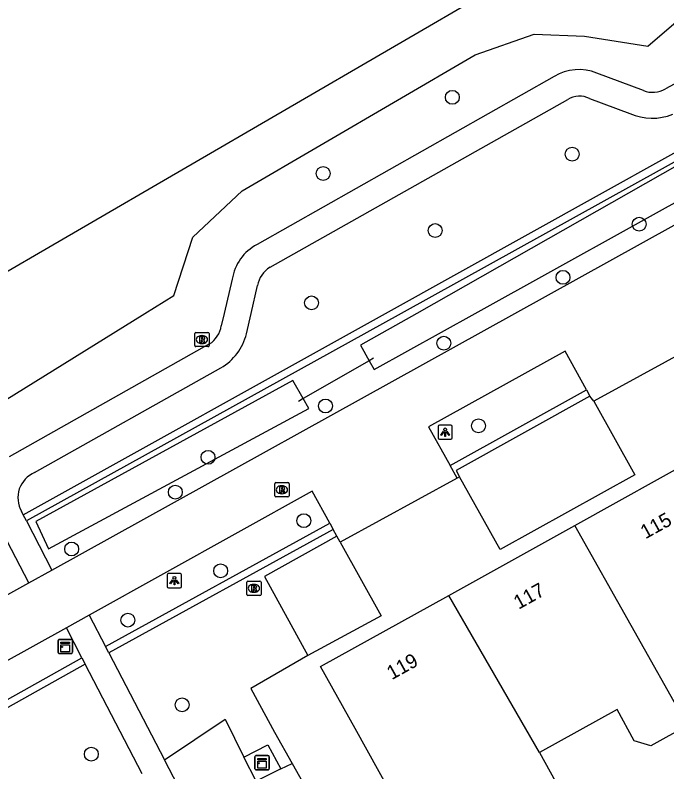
# Model space of a CAD drawing. Extents: x 159628 to 160723, y 388176 to 389416.
# Drawn here: x 160165.9 to 160211.8, y 388467.7 to 388521 of the extents above; entities that cross this region are included whole.
import ezdxf

# ---------------------------------------------------------------- set-up
doc = ezdxf.new("R2010")
doc.units = 0
for name, color, linetype in [('IMGEO_Boom', 7, 'Continuous'), ('IMGEO_Duiker', 7, 'Continuous'), ('IMGEO_Groenvoorziening', 7, 'Continuous'), ('IMGEO_Haag', 7, 'Continuous'), ('IMGEO_Hek', 7, 'Continuous'), ('IMGEO_Kast', 7, 'Continuous'), ('IMGEO_Lichtpunt', 7, 'Continuous'), ('IMGEO_Meer_plas_ven_vijver', 7, 'Continuous'), ('IMGEO_Pand', 7, 'Continuous'), ('IMGEO_Pand_nummerreeks', 7, 'Continuous'), ('IMGEO_Rijbaan_lokaal_open', 7, 'Continuous'), ('IMGEO_Rioolput', 7, 'Continuous'), ('IMGEO_Voetpad_halfverhard', 7, 'Continuous'), ('IMGEO_Waterloop', 7, 'Continuous')]:
    doc.layers.add(name, color=color, linetype=linetype)

msp = doc.modelspace()

# ---------------------------------------------------------------- linework, layer by layer
at = {"layer": 'IMGEO_Boom'}
for centre in [(160196.721, 388515.23), (160205.163, 388511.22), (160187.626, 388509.856), (160209.887, 388506.284), (160195.517, 388505.837), (160204.518, 388502.539), (160186.808, 388500.739), (160196.124, 388497.895), (160187.788, 388493.474), (160198.561, 388492.074), (160179.515, 388489.858), (160177.207, 388487.398), (160186.266, 388485.388), (160169.905, 388483.392), (160180.4, 388481.856), (160173.871, 388478.384), (160177.686, 388472.412), (160171.29, 388468.937)]:
    msp.add_circle(centre, 0.489, dxfattribs=at)
at = {"layer": 'IMGEO_Duiker'}
msp.add_lwpolyline([(160191.162, 388496.833), (160190.87, 388496.665), (160186.22, 388493.992), (160185.885, 388493.799)], dxfattribs=at)
at = {"layer": 'IMGEO_Groenvoorziening'}
for points in [[(160199.721, 388522.943), (160162.95, 388501.553), (160152.894, 388518.841), (160189.665, 388540.231), (160199.721, 388522.943)], [(160152.383, 388494.557), (160153.556, 388496.852), (160156.02, 388497.416), (160162.543, 388493.95), (160165.142, 388493.842), (160175.064, 388500), (160177.11, 388501.27), (160178.44, 388505.363), (160181.909, 388508.629), (160198.334, 388518.23), (160202.489, 388519.687), (160206.028, 388519.532), (160210.488, 388518.84), (160212.982, 388520.976), (160216.139, 388531.214), (160220.785, 388533.458)], [(160186.533, 388475.897), (160182.52, 388473.562), (160184.196, 388470.483), (160185.435, 388468.284)], [(160176.445, 388468.521), (160180.716, 388471.396), (160182.039, 388468.726)], [(160182.039, 388468.726), (160183.721, 388469.59), (160184.632, 388467.887)], [(160182.913, 388467.038), (160182.039, 388468.726)], [(160184.632, 388467.887), (160185.435, 388468.284)], [(160185.435, 388468.284), (160195.231, 388450.891), (160209.082, 388458.498), (160213.193, 388451.174), (160215.17, 388447.612)], [(160184.632, 388467.887), (160182.913, 388467.038)]]:
    msp.add_lwpolyline(points, dxfattribs=at)
at = {"layer": 'IMGEO_Haag'}
for points in [[(160166.503, 388485.802), (160192.012, 388500), (160226.973, 388519.458), (160259.432, 388537.763)], [(160259.699, 388537.235), (160227.739, 388519.197), (160193.113, 388500), (160166.726, 388485.371)], [(160196.581, 388489.269), (160206.176, 388494.603)], [(160197.23, 388488.485), (160197.07, 388488.397)], [(160172.301, 388476.51), (160188.084, 388485.211)], [(160188.326, 388484.773), (160172.531, 388476.066)], [(160145.181, 388461.454), (160170.636, 388475.72)], [(160170.867, 388475.276), (160145.318, 388460.958)]]:
    msp.add_lwpolyline(points, dxfattribs=at)
at = {"layer": 'IMGEO_Hek'}
for points in [[(160184.196, 388470.483), (160185.435, 388468.284)], [(160185.435, 388468.284), (160195.231, 388450.891), (160209.082, 388458.498)]]:
    msp.add_lwpolyline(points, dxfattribs=at)
at = {"layer": 'IMGEO_Kast'}
for p, q in [((160168.956, 388476.101), (160168.956, 388476.942)), ((160168.956, 388476.942), (160168.956, 388476.101)), ((160169.031, 388477.026), (160169.872, 388477.026)), ((160169.872, 388477.026), (160169.031, 388477.026)), ((160169.956, 388476.951), (160169.956, 388476.11)), ((160169.956, 388476.11), (160169.956, 388476.951)), ((160169.881, 388476.026), (160169.04, 388476.026)), ((160169.04, 388476.026), (160169.881, 388476.026)), ((160182.817, 388467.903), (160182.817, 388468.744)), ((160182.817, 388468.744), (160182.817, 388467.903)), ((160182.892, 388468.828), (160183.733, 388468.828)), ((160183.733, 388468.828), (160182.892, 388468.828)), ((160183.817, 388468.753), (160183.817, 388467.912)), ((160183.817, 388467.912), (160183.817, 388468.753)), ((160183.742, 388467.828), (160182.901, 388467.828)), ((160182.901, 388467.828), (160183.742, 388467.828))]:
    msp.add_line(p, q, dxfattribs=at)
for points in [[(160169.151, 388476.816), (160169.751, 388476.816), (160169.751, 388476.731), (160169.151, 388476.731), (160169.151, 388476.816)], [(160169.151, 388476.641), (160169.751, 388476.641), (160169.751, 388476.152), (160169.151, 388476.152), (160169.151, 388476.641)], [(160183.012, 388468.618), (160183.612, 388468.618), (160183.612, 388468.533), (160183.012, 388468.533), (160183.012, 388468.618)], [(160183.012, 388468.443), (160183.612, 388468.443), (160183.612, 388467.954), (160183.012, 388467.954), (160183.012, 388468.443)]]:
    msp.add_lwpolyline(points, dxfattribs=at)
for centre in [(160169.235, 388476.49), (160183.096, 388468.292)]:
    msp.add_circle(centre, 0.0377, dxfattribs=at)
for centre, start, end in [((160169.034, 388476.948), 92.4484, 184.2845), ((160169.034, 388476.948), 92.4484, 184.2845), ((160169.878, 388476.948), 2.4484, 94.2845), ((160169.878, 388476.948), 2.4484, 94.2845), ((160169.034, 388476.104), 182.4484, 274.2845), ((160169.034, 388476.104), 182.4484, 274.2845), ((160169.878, 388476.104), 272.4484, 4.2845), ((160169.878, 388476.104), 272.4484, 4.2845), ((160182.895, 388468.75), 92.4484, 184.2845), ((160182.895, 388468.75), 92.4484, 184.2845), ((160183.739, 388468.75), 2.4484, 94.2845), ((160183.739, 388468.75), 2.4484, 94.2845), ((160182.895, 388467.906), 182.4484, 274.2845), ((160182.895, 388467.906), 182.4484, 274.2845), ((160183.739, 388467.906), 272.4484, 4.2845), ((160183.739, 388467.906), 272.4484, 4.2845)]:
    msp.add_arc(centre, 0.0779, start, end, dxfattribs=at)
at = {"layer": 'IMGEO_Lichtpunt'}
for p, q in [((160195.722, 388492.025), (160195.722, 388491.218)), ((160195.722, 388492.025), (160195.722, 388491.218)), ((160196.624, 388492.12), (160195.816, 388492.12)), ((160196.624, 388492.12), (160195.816, 388492.12)), ((160196.718, 388491.218), (160196.718, 388492.025)), ((160196.718, 388491.218), (160196.718, 388492.025)), ((160195.816, 388491.124), (160196.624, 388491.124)), ((160195.816, 388491.124), (160196.624, 388491.124)), ((160176.643, 388481.564), (160176.643, 388480.757)), ((160176.643, 388481.564), (160176.643, 388480.757)), ((160177.545, 388481.659), (160176.737, 388481.659)), ((160177.545, 388481.659), (160176.737, 388481.659)), ((160177.639, 388480.757), (160177.639, 388481.564)), ((160177.639, 388480.757), (160177.639, 388481.564)), ((160176.737, 388480.663), (160177.545, 388480.663)), ((160176.737, 388480.663), (160177.545, 388480.663))]:
    msp.add_line(p, q, dxfattribs=at)
for points in [[(160196.096, 388491.689), (160196.135, 388491.661), (160195.947, 388491.399), (160195.909, 388491.426), (160196.096, 388491.689)], [(160196.308, 388491.661), (160196.346, 388491.688), (160196.533, 388491.426), (160196.494, 388491.398), (160196.308, 388491.661)], [(160196.198, 388491.641), (160196.245, 388491.641), (160196.245, 388491.319), (160196.198, 388491.319), (160196.198, 388491.641)], [(160177.017, 388481.228), (160177.056, 388481.2), (160176.868, 388480.938), (160176.83, 388480.965), (160177.017, 388481.228)], [(160177.119, 388481.18), (160177.166, 388481.18), (160177.166, 388480.858), (160177.119, 388480.858), (160177.119, 388481.18)], [(160177.229, 388481.2), (160177.267, 388481.227), (160177.454, 388480.965), (160177.415, 388480.937), (160177.229, 388481.2)]]:
    msp.add_lwpolyline(points, dxfattribs=at)
for centre in [(160196.221, 388491.823), (160177.142, 388481.362)]:
    msp.add_circle(centre, 0.0994, dxfattribs=at)
for centre, start, end in [((160195.816, 388492.025), 90, 180), ((160195.816, 388492.025), 90, 180), ((160196.624, 388492.025), 0, 90), ((160196.624, 388492.025), 0, 90), ((160195.816, 388491.218), 180, 270), ((160195.816, 388491.218), 180, 270), ((160196.624, 388491.218), 270, 0), ((160196.624, 388491.218), 270, 360), ((160176.737, 388481.564), 90, 180), ((160176.737, 388481.564), 90, 180), ((160177.545, 388481.564), 0, 90), ((160177.545, 388481.564), 0, 90), ((160176.737, 388480.757), 180, 270), ((160176.737, 388480.757), 180, 270), ((160177.545, 388480.757), 270, 0), ((160177.545, 388480.757), 270, 360)]:
    msp.add_arc(centre, 0.0946, start, end, dxfattribs=at)
at = {"layer": 'IMGEO_Meer_plas_ven_vijver'}
for points in [[(160206.418, 388494.165), (160196.985, 388488.922), (160197.23, 388488.485)], [(160206.699, 388493.803), (160209.59, 388488.628), (160200.101, 388483.356), (160197.23, 388488.485)], [(160188.594, 388484.287), (160183.489, 388481.462), (160186.533, 388475.897)], [(160188.827, 388483.868), (160191.719, 388478.679), (160186.533, 388475.897)]]:
    msp.add_lwpolyline(points, dxfattribs=at)
at = {"layer": 'IMGEO_Pand'}
for points in [[(160205.356, 388485.06), (160214.287, 388490.021)], [(160196.47, 388480.124), (160205.356, 388485.06)], [(160213.292, 388470.946), (160205.356, 388485.06)], [(160202.871, 388469.045), (160204.376, 388466.335), (160204.302, 388464.517), (160196.523, 388464.668), (160193.994, 388463.31), (160189.868, 388470.737), (160187.441, 388475.108), (160196.47, 388480.124)], [(160202.871, 388469.045), (160196.47, 388480.124)], [(160213.292, 388470.946), (160210.715, 388469.516), (160209.542, 388469.881), (160208.326, 388472.074), (160202.871, 388469.045)]]:
    msp.add_lwpolyline(points, dxfattribs=at)
at = {"layer": 'IMGEO_Rijbaan_lokaal_open'}
for points in [[(160168.517, 388481.906), (160201.121, 388500), (160261.564, 388533.543)], [(160214.982, 388498.353), (160206.699, 388493.803)], [(160206.176, 388494.603), (160204.667, 388497.333), (160195.04, 388492.014), (160196.581, 388489.269)], [(160206.176, 388494.603), (160206.418, 388494.165)], [(160206.699, 388493.803), (160206.418, 388494.165)], [(160197.07, 388488.397), (160196.581, 388489.269)], [(160197.07, 388488.397), (160188.827, 388483.868)], [(160188.084, 388485.211), (160186.841, 388487.459), (160171.15, 388478.728)], [(160188.084, 388485.211), (160188.326, 388484.773)], [(160188.594, 388484.287), (160188.326, 388484.773)], [(160188.827, 388483.868), (160188.594, 388484.287)], [(160166.882, 388480.998), (160168.517, 388481.906)], [(160143.387, 388467.946), (160166.882, 388480.998)], [(160171.15, 388478.728), (160169.54, 388477.832)], [(160169.54, 388477.832), (160144.491, 388463.944)]]:
    msp.add_lwpolyline(points, dxfattribs=at)
at = {"layer": 'IMGEO_Rioolput'}
for p, q in [((160178.584, 388497.73), (160178.584, 388498.582)), ((160178.659, 388498.656), (160179.511, 388498.656)), ((160179.585, 388498.582), (160179.585, 388497.73)), ((160179.072, 388498.436), (160179.097, 388498.436)), ((160179.511, 388497.656), (160178.659, 388497.656)), ((160179.095, 388497.876), (160179.07, 388497.876)), ((160184.218, 388487.143), (160184.218, 388487.995)), ((160184.293, 388488.069), (160185.145, 388488.069)), ((160185.219, 388487.995), (160185.219, 388487.143)), ((160184.706, 388487.849), (160184.731, 388487.849)), ((160185.145, 388487.069), (160184.293, 388487.069)), ((160184.729, 388487.289), (160184.704, 388487.289)), ((160182.246, 388480.196), (160182.246, 388481.048)), ((160182.321, 388481.122), (160183.173, 388481.122)), ((160183.247, 388481.048), (160183.247, 388480.196)), ((160182.734, 388480.902), (160182.759, 388480.902)), ((160183.173, 388480.122), (160182.321, 388480.122)), ((160182.757, 388480.342), (160182.732, 388480.342))]:
    msp.add_line(p, q, dxfattribs=at)
for points in [[(160178.584, 388497.73), (160178.584, 388498.582)], [(160178.659, 388498.656), (160179.511, 388498.656)], [(160179.585, 388498.582), (160179.585, 388497.73)], [(160179.173, 388498.354), (160178.921, 388498.356), (160178.921, 388497.956)], [(160178.921, 388497.956), (160179.045, 388497.956), (160179.045, 388498.118), (160179.056, 388498.118)], [(160179.099, 388498.275), (160179.045, 388498.275), (160179.045, 388498.194)], [(160179.045, 388498.194), (160179.097, 388498.194)], [(160179.103, 388498.089), (160179.174, 388497.956), (160179.314, 388497.956), (160179.249, 388498.082)], [(160179.511, 388497.656), (160178.659, 388497.656)], [(160184.218, 388487.143), (160184.218, 388487.995)], [(160184.293, 388488.069), (160185.145, 388488.069)], [(160185.219, 388487.995), (160185.219, 388487.143)], [(160184.807, 388487.767), (160184.555, 388487.769), (160184.555, 388487.369)], [(160184.555, 388487.369), (160184.679, 388487.369), (160184.679, 388487.531), (160184.69, 388487.531)], [(160184.733, 388487.688), (160184.679, 388487.688), (160184.679, 388487.607)], [(160184.679, 388487.607), (160184.731, 388487.607)], [(160184.737, 388487.502), (160184.808, 388487.369), (160184.948, 388487.369), (160184.883, 388487.495)], [(160185.145, 388487.069), (160184.293, 388487.069)], [(160182.246, 388480.196), (160182.246, 388481.048)], [(160182.321, 388481.122), (160183.173, 388481.122)], [(160183.247, 388481.048), (160183.247, 388480.196)], [(160182.835, 388480.82), (160182.583, 388480.822), (160182.583, 388480.422)], [(160182.583, 388480.422), (160182.707, 388480.422), (160182.707, 388480.584), (160182.718, 388480.584)], [(160182.761, 388480.741), (160182.707, 388480.741), (160182.707, 388480.66)], [(160182.707, 388480.66), (160182.759, 388480.66)], [(160182.765, 388480.555), (160182.836, 388480.422), (160182.976, 388480.422), (160182.911, 388480.548)], [(160183.173, 388480.122), (160182.321, 388480.122)]]:
    msp.add_lwpolyline(points, dxfattribs=at)
for centre, radius, start, end in [((160178.661, 388498.58), 0.0765, 91.552, 178.448), ((160178.661, 388498.58), 0.0765, 91.552, 178.448), ((160179.509, 388498.58), 0.0765, 1.552, 88.448), ((160179.509, 388498.58), 0.0765, 1.552, 88.448), ((160179.055, 388498.065), 0.0533, 26.0293, 88.6989), ((160179.081, 388498.383), 0.19, 274.7715, 282.9687), ((160179.105, 388498.179), 0.0964, 77.0061, 93.1865), ((160179.119, 388498.236), 0.0378, 276.6634, 79.6772), ((160179.172, 388498.244), 0.109, 350.3612, 89.416), ((160179.17, 388498.244), 0.112, 277.5842, 350.9817), ((160179.154, 388498.029), 0.108, 29.5134, 73.7905), ((160178.661, 388497.732), 0.0765, 181.552, 268.448), ((160178.661, 388497.732), 0.0765, 181.552, 268.448), ((160179.509, 388497.732), 0.0765, 271.552, 358.448), ((160179.509, 388497.732), 0.0765, 271.552, 358.448), ((160184.295, 388487.993), 0.0765, 91.552, 178.448), ((160184.295, 388487.993), 0.0765, 91.552, 178.448), ((160185.143, 388487.993), 0.0765, 1.552, 88.448), ((160185.143, 388487.993), 0.0765, 1.552, 88.448), ((160184.689, 388487.478), 0.0533, 26.0293, 88.6989), ((160184.715, 388487.796), 0.19, 274.7715, 282.9687), ((160184.739, 388487.592), 0.0964, 77.0061, 93.1865), ((160184.753, 388487.649), 0.0378, 276.6634, 79.6772), ((160184.806, 388487.657), 0.109, 350.3612, 89.416), ((160184.804, 388487.657), 0.112, 277.5842, 350.9817), ((160184.788, 388487.442), 0.108, 29.5134, 73.7905), ((160184.295, 388487.145), 0.0765, 181.552, 268.448), ((160184.295, 388487.145), 0.0765, 181.552, 268.448), ((160185.143, 388487.145), 0.0765, 271.552, 358.448), ((160185.143, 388487.145), 0.0765, 271.552, 358.448), ((160182.323, 388481.046), 0.0765, 91.552, 178.448), ((160182.323, 388481.046), 0.0765, 91.552, 178.448), ((160183.171, 388481.046), 0.0765, 1.552, 88.448), ((160183.171, 388481.046), 0.0765, 1.552, 88.448), ((160182.717, 388480.531), 0.0533, 26.0293, 88.6989), ((160182.743, 388480.849), 0.19, 274.7715, 282.9687), ((160182.767, 388480.645), 0.0964, 77.0061, 93.1865), ((160182.781, 388480.702), 0.0378, 276.6634, 79.6772), ((160182.834, 388480.71), 0.109, 350.3612, 89.416), ((160182.832, 388480.71), 0.112, 277.5842, 350.9817), ((160182.816, 388480.495), 0.108, 29.5134, 73.7905), ((160182.323, 388480.198), 0.0765, 181.552, 268.448), ((160182.323, 388480.198), 0.0765, 181.552, 268.448), ((160183.171, 388480.198), 0.0765, 271.552, 358.448), ((160183.171, 388480.198), 0.0765, 271.552, 358.448)]:
    msp.add_arc(centre, radius, start, end, dxfattribs=at)
for centre, major_axis, ratio, start_param, end_param in [((160179.071, 388498.156), (-0.387, 0.002), 0.722429, 4.712389, 7.853982), ((160179.096, 388498.156), (-0.39, 0.002), 0.717154, 1.570796, 4.712389), ((160184.705, 388487.569), (-0.387, 0.002), 0.722429, 4.712389, 7.853982), ((160184.73, 388487.569), (-0.39, 0.002), 0.717154, 1.570796, 4.712389), ((160182.733, 388480.622), (-0.387, 0.002), 0.722429, 4.712389, 7.853982), ((160182.758, 388480.622), (-0.39, 0.002), 0.717154, 1.570796, 4.712389)]:
    msp.add_ellipse(centre, major_axis=major_axis, ratio=ratio, start_param=start_param, end_param=end_param, dxfattribs=at)
at = {"layer": 'IMGEO_Voetpad_halfverhard'}
for points in [[(160217.762, 388519.077), (160211.73, 388515.839)], [(160210.184, 388515.705), (160206.901, 388516.936)], [(160203.896, 388516.699), (160182.965, 388504.86)], [(160206.395, 388515.148), (160209.227, 388514.092)], [(160183.881, 388503.253), (160204.85, 388515.086)], [(160181.218, 388502.411), (160180.653, 388500), (160180.447, 388499.123)], [(160182.219, 388498.568), (160182.552, 388500), (160183.008, 388501.962)], [(160179.608, 388497.843), (160165.497, 388489.879)], [(160167.3, 388488.777), (160180.42, 388496.165)], [(160166.503, 388485.802), (160166.376, 388486.049)], [(160166.726, 388485.371), (160166.503, 388485.802)], [(160166.726, 388485.371), (160168.517, 388481.906)], [(160166.882, 388480.998), (160165.069, 388484.539)], [(160171.15, 388478.728), (160172.301, 388476.51)], [(160170.636, 388475.72), (160169.54, 388477.832)], [(160172.531, 388476.066), (160172.301, 388476.51)], [(160170.636, 388475.72), (160170.867, 388475.276)], [(160172.531, 388476.066), (160176.445, 388468.521)], [(160174.883, 388467.539), (160170.867, 388475.276)], [(160188.98, 388444.36), (160176.445, 388468.521)]]:
    msp.add_lwpolyline(points, dxfattribs=at)
for centre, radius, start, end in [((160205.636, 388513.81), 3.372, 67.9609, 121.0581), ((160210.821, 388517.341), 1.756, 248.7324, 301.1751), ((160205.679, 388513.717), 1.6, 63.4095, 121.1866), ((160210.806, 388517.639), 3.882, 245.9992, 291.8803), ((160184.564, 388501.871), 3.39, 118.155, 170.8405), ((160184.822, 388501.676), 1.837, 120.8293, 171.036), ((160178.627, 388499.401), 1.841, 302.198, 351.3148), ((160178.464, 388499.504), 3.87, 300.3603, 345.9992), ((160168.035, 388487.008), 1.916, 112.5465, 210.03)]:
    msp.add_arc(centre, radius, start, end, dxfattribs=at)
at = {"layer": 'IMGEO_Waterloop'}
for points in [[(160198.323, 388500), (160214.743, 388509.114), (160214.435, 388509.738), (160213.765, 388511.095), (160194.213, 388500), (160190.265, 388497.76), (160190.87, 388496.665), (160191.209, 388496.051), (160198.323, 388500)], [(160186.62, 388493.293), (160186.22, 388493.992), (160185.488, 388495.27), (160167.378, 388485.335), (160168.287, 388483.407), (160186.62, 388493.293)]]:
    msp.add_lwpolyline(points, dxfattribs=at)

# ---------------------------------------------------------------- texts
at = {"layer": 'IMGEO_Pand_nummerreeks'}
for s, p in [('115', (160210.326, 388484.069)), ('117', (160201.392, 388479.106)), ('119', (160192.457, 388474.143))]:
    msp.add_text(s, height=1, rotation=29.0527, dxfattribs=at).set_placement(p)

doc.saveas('drawing.dxf')
